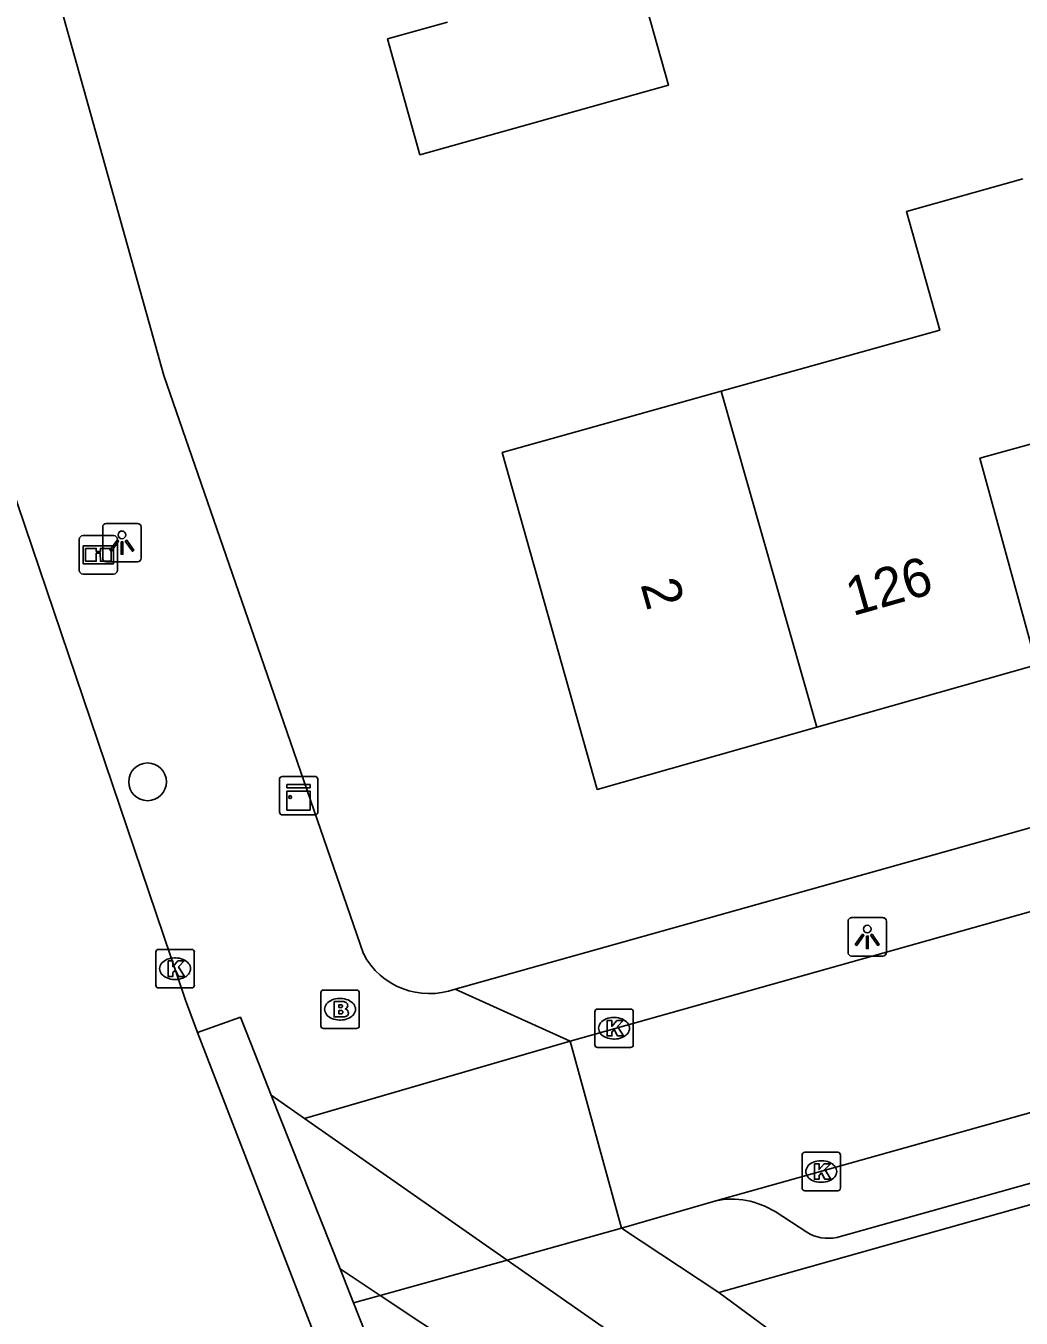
# Model space of a CAD drawing. Extents: x 159628 to 160723, y 388176 to 389416.
# Drawn here: x 160028.09 to 160053.93, y 388293.83 to 388327.38 of the extents above; entities that cross this region are included whole.
import ezdxf

# ---------------------------------------------------------------- set-up
doc = ezdxf.new("R2010")
doc.units = 0
for name, color, linetype in [('IMGEO_Boom', 7, 'Continuous'), ('IMGEO_Brandkraan', 7, 'Continuous'), ('IMGEO_Fietspad_open', 7, 'Continuous'), ('IMGEO_Informatiebord', 7, 'Continuous'), ('IMGEO_Kast', 7, 'Continuous'), ('IMGEO_Kolk', 7, 'Continuous'), ('IMGEO_Lichtpunt', 7, 'Continuous'), ('IMGEO_Muur', 7, 'Continuous'), ('IMGEO_Pand', 7, 'Continuous'), ('IMGEO_Pand_nummerreeks', 7, 'Continuous'), ('IMGEO_Rijbaan_lokaal_gesloten', 7, 'Continuous'), ('IMGEO_Rijbaan_lokaal_open', 7, 'Continuous'), ('IMGEO_Verkeerseiland_open', 7, 'Continuous'), ('IMGEO_Voetpad_open', 7, 'Continuous')]:
    doc.layers.add(name, color=color, linetype=linetype)

msp = doc.modelspace()

# ---------------------------------------------------------------- linework, layer by layer
at = {"layer": 'IMGEO_Boom'}
msp.add_circle((160031.247, 388307.757), 0.489, dxfattribs=at)
at = {"layer": 'IMGEO_Brandkraan'}
for p, q in [((160035.818, 388302.352), (160036.67, 388302.352)), ((160035.743, 388301.426), (160035.743, 388302.278)), ((160036.231, 388302.132), (160036.256, 388302.132)), ((160036.744, 388302.278), (160036.744, 388301.426)), ((160036.67, 388301.352), (160035.818, 388301.352)), ((160036.254, 388301.572), (160036.229, 388301.572))]:
    msp.add_line(p, q, dxfattribs=at)
for points in [[(160035.818, 388302.352), (160036.67, 388302.352)], [(160035.743, 388301.426), (160035.743, 388302.278)], [(160036.091, 388302.052), (160036.091, 388301.652), (160036.304, 388301.652)], [(160036.322, 388302.052), (160036.091, 388302.052)], [(160036.27, 388301.971), (160036.216, 388301.971), (160036.216, 388301.895)], [(160036.744, 388302.278), (160036.744, 388301.426)], [(160036.216, 388301.895), (160036.269, 388301.895)], [(160036.278, 388301.819), (160036.216, 388301.819), (160036.216, 388301.738)], [(160036.216, 388301.738), (160036.278, 388301.738)], [(160036.67, 388301.352), (160035.818, 388301.352)]]:
    msp.add_lwpolyline(points, dxfattribs=at)
for centre, radius, start, end in [((160035.82, 388302.276), 0.0765, 91.552, 178.448), ((160035.82, 388302.276), 0.0765, 91.552, 178.448), ((160036.668, 388302.276), 0.0765, 1.552, 88.448), ((160036.668, 388302.276), 0.0765, 1.552, 88.448), ((160036.271, 388301.933), 0.0379, 267.8285, 90.9355), ((160036.326, 388301.907), 0.145, 59.4692, 91.5367), ((160036.351, 388301.954), 0.0922, 285.5137, 58.1501), ((160036.279, 388301.778), 0.0404, 269.8759, 90.5077), ((160036.31, 388301.903), 0.251, 268.6676, 293.5347), ((160036.356, 388301.762), 0.105, 301.3115, 78.989), ((160035.82, 388301.428), 0.0765, 181.552, 268.448), ((160035.82, 388301.428), 0.0765, 181.552, 268.448), ((160036.668, 388301.428), 0.0765, 271.552, 358.448), ((160036.668, 388301.428), 0.0765, 271.552, 358.448)]:
    msp.add_arc(centre, radius, start, end, dxfattribs=at)
for centre, major_axis, ratio, start_param, end_param in [((160036.23, 388301.852), (-0.387, 0.002), 0.722429, 4.712389, 7.853982), ((160036.255, 388301.852), (-0.39, 0.002), 0.717154, 1.570796, 4.712389)]:
    msp.add_ellipse(centre, major_axis=major_axis, ratio=ratio, start_param=start_param, end_param=end_param, dxfattribs=at)
at = {"layer": 'IMGEO_Fietspad_open'}
for points in [[(160036.245, 388295.111), (160034.457, 388299.624)], [(160034.457, 388299.624), (160035.321, 388299.02)], [(160035.321, 388299.02), (160040.586, 388295.343)], [(160040.586, 388295.343), (160037.282, 388294.423)], [(160040.586, 388295.343), (160048.297, 388289.956)], [(160036.245, 388295.111), (160037.282, 388294.423)], [(160046.969, 388287.994), (160037.282, 388294.423)]]:
    msp.add_lwpolyline(points, dxfattribs=at)
at = {"layer": 'IMGEO_Informatiebord'}
for p, q in [((160029.474, 388313.25), (160029.474, 388314.05)), ((160029.474, 388314.05), (160029.474, 388313.25)), ((160029.574, 388314.15), (160030.364, 388314.15)), ((160030.364, 388314.15), (160029.574, 388314.15)), ((160030.464, 388314.05), (160030.464, 388313.25)), ((160030.464, 388313.25), (160030.464, 388314.05)), ((160030.364, 388313.15), (160029.574, 388313.15)), ((160029.574, 388313.15), (160030.364, 388313.15))]:
    msp.add_line(p, q, dxfattribs=at)
for points in [[(160029.575, 388313.882), (160030.363, 388313.882), (160030.363, 388313.418), (160029.575, 388313.418), (160029.575, 388313.882)], [(160029.64, 388313.817), (160029.64, 388313.483), (160029.915, 388313.483), (160029.916, 388313.696), (160030.02, 388313.697), (160030.021, 388313.483), (160030.298, 388313.483), (160030.298, 388313.817), (160030.022, 388313.817), (160030.022, 388313.737), (160029.916, 388313.737), (160029.916, 388313.817), (160029.64, 388313.817)]]:
    msp.add_lwpolyline(points, dxfattribs=at)
for centre, start, end in [((160029.574, 388314.05), 90, 180), ((160029.574, 388314.05), 90, 180), ((160030.364, 388314.05), 0, 90), ((160030.364, 388314.05), 360, 90), ((160029.574, 388313.25), 180, 270), ((160029.574, 388313.25), 180, 270), ((160030.364, 388313.25), 270, 0), ((160030.364, 388313.25), 270, 0)]:
    msp.add_arc(centre, 0.1, start, end, dxfattribs=at)
at = {"layer": 'IMGEO_Kast'}
for p, q in [((160034.67, 388306.972), (160034.67, 388307.813)), ((160034.67, 388307.813), (160034.67, 388306.972)), ((160034.745, 388307.897), (160035.586, 388307.897)), ((160035.586, 388307.897), (160034.745, 388307.897)), ((160035.67, 388307.822), (160035.67, 388306.981)), ((160035.67, 388306.981), (160035.67, 388307.822)), ((160035.595, 388306.897), (160034.754, 388306.897)), ((160034.754, 388306.897), (160035.595, 388306.897))]:
    msp.add_line(p, q, dxfattribs=at)
for points in [[(160034.865, 388307.687), (160035.465, 388307.687), (160035.465, 388307.602), (160034.865, 388307.602), (160034.865, 388307.687)], [(160034.865, 388307.512), (160035.465, 388307.512), (160035.465, 388307.023), (160034.865, 388307.023), (160034.865, 388307.512)]]:
    msp.add_lwpolyline(points, dxfattribs=at)
msp.add_circle((160034.949, 388307.361), 0.0377, dxfattribs=at)
for centre, start, end in [((160034.748, 388307.819), 92.4484, 184.2845), ((160034.748, 388307.819), 92.4484, 184.2845), ((160035.592, 388307.819), 2.4484, 94.2845), ((160035.592, 388307.819), 2.4484, 94.2845), ((160034.748, 388306.975), 182.4484, 274.2845), ((160034.748, 388306.975), 182.4484, 274.2845), ((160035.592, 388306.975), 272.4484, 4.2845), ((160035.592, 388306.975), 272.4484, 4.2845)]:
    msp.add_arc(centre, 0.0779, start, end, dxfattribs=at)
at = {"layer": 'IMGEO_Kolk'}
for p, q in [((160031.46, 388302.48), (160031.46, 388303.332)), ((160031.535, 388303.406), (160032.387, 388303.406)), ((160032.461, 388303.332), (160032.461, 388302.48)), ((160031.948, 388303.186), (160031.973, 388303.186)), ((160031.971, 388302.626), (160031.946, 388302.626)), ((160032.387, 388302.406), (160031.535, 388302.406)), ((160042.857, 388300.933), (160042.857, 388301.785)), ((160042.932, 388301.859), (160043.784, 388301.859)), ((160043.345, 388301.639), (160043.37, 388301.639)), ((160043.858, 388301.785), (160043.858, 388300.933)), ((160043.368, 388301.079), (160043.343, 388301.079)), ((160043.784, 388300.859), (160042.932, 388300.859)), ((160048.238, 388297.214), (160048.238, 388298.066)), ((160048.313, 388298.14), (160049.165, 388298.14)), ((160049.239, 388298.066), (160049.239, 388297.214)), ((160048.726, 388297.92), (160048.751, 388297.92)), ((160048.749, 388297.36), (160048.724, 388297.36)), ((160049.165, 388297.14), (160048.313, 388297.14))]:
    msp.add_line(p, q, dxfattribs=at)
for points in [[(160031.46, 388302.48), (160031.46, 388303.332)], [(160031.535, 388303.406), (160032.387, 388303.406)], [(160032.461, 388303.332), (160032.461, 388302.48)], [(160031.781, 388303.106), (160031.904, 388303.106), (160031.904, 388302.955), (160032.034, 388303.106), (160032.198, 388303.106), (160032.052, 388302.955), (160032.205, 388302.706), (160032.053, 388302.706), (160031.968, 388302.87), (160031.904, 388302.803), (160031.904, 388302.706), (160031.781, 388302.706), (160031.781, 388303.106)], [(160032.387, 388302.406), (160031.535, 388302.406)], [(160042.857, 388300.933), (160042.857, 388301.785)], [(160042.932, 388301.859), (160043.784, 388301.859)], [(160043.858, 388301.785), (160043.858, 388300.933)], [(160043.178, 388301.559), (160043.301, 388301.559), (160043.301, 388301.408), (160043.431, 388301.559), (160043.595, 388301.559), (160043.449, 388301.408), (160043.602, 388301.159), (160043.45, 388301.159), (160043.365, 388301.323), (160043.301, 388301.256), (160043.301, 388301.159), (160043.178, 388301.159), (160043.178, 388301.559)], [(160043.784, 388300.859), (160042.932, 388300.859)], [(160048.238, 388297.214), (160048.238, 388298.066)], [(160048.313, 388298.14), (160049.165, 388298.14)], [(160049.239, 388298.066), (160049.239, 388297.214)], [(160048.559, 388297.84), (160048.682, 388297.84), (160048.682, 388297.689), (160048.812, 388297.84), (160048.976, 388297.84), (160048.83, 388297.689), (160048.983, 388297.44), (160048.831, 388297.44), (160048.746, 388297.604), (160048.682, 388297.537), (160048.682, 388297.44), (160048.559, 388297.44), (160048.559, 388297.84)], [(160049.165, 388297.14), (160048.313, 388297.14)]]:
    msp.add_lwpolyline(points, dxfattribs=at)
for centre, start, end in [((160031.537, 388303.33), 91.552, 178.448), ((160031.537, 388303.33), 91.552, 178.448), ((160032.385, 388303.33), 1.552, 88.448), ((160032.385, 388303.33), 1.552, 88.448), ((160031.537, 388302.482), 181.552, 268.448), ((160031.537, 388302.482), 181.552, 268.448), ((160032.385, 388302.482), 271.552, 358.448), ((160032.385, 388302.482), 271.552, 358.448), ((160042.934, 388301.783), 91.552, 178.448), ((160042.934, 388301.783), 91.552, 178.448), ((160043.782, 388301.783), 1.552, 88.448), ((160043.782, 388301.783), 1.552, 88.448), ((160042.934, 388300.935), 181.552, 268.448), ((160042.934, 388300.935), 181.552, 268.448), ((160043.782, 388300.935), 271.552, 358.448), ((160043.782, 388300.935), 271.552, 358.448), ((160048.315, 388298.064), 91.552, 178.448), ((160048.315, 388298.064), 91.552, 178.448), ((160049.163, 388298.064), 1.552, 88.448), ((160049.163, 388298.064), 1.552, 88.448), ((160048.315, 388297.216), 181.552, 268.448), ((160048.315, 388297.216), 181.552, 268.448), ((160049.163, 388297.216), 271.552, 358.448), ((160049.163, 388297.216), 271.552, 358.448)]:
    msp.add_arc(centre, 0.0765, start, end, dxfattribs=at)
for centre, major_axis, ratio, start_param, end_param in [((160031.947, 388302.906), (-0.387, 0.002), 0.722429, 4.712389, 7.853982), ((160031.972, 388302.906), (-0.39, 0.002), 0.717154, 1.570796, 4.712389), ((160043.344, 388301.359), (-0.387, 0.002), 0.722429, 4.712389, 7.853982), ((160043.369, 388301.359), (-0.39, 0.002), 0.717154, 1.570796, 4.712389), ((160048.725, 388297.64), (-0.387, 0.002), 0.722429, 4.712389, 7.853982), ((160048.75, 388297.64), (-0.39, 0.002), 0.717154, 1.570796, 4.712389)]:
    msp.add_ellipse(centre, major_axis=major_axis, ratio=ratio, start_param=start_param, end_param=end_param, dxfattribs=at)
at = {"layer": 'IMGEO_Lichtpunt'}
for p, q in [((160030.082, 388314.371), (160030.082, 388313.564)), ((160030.082, 388314.371), (160030.082, 388313.564)), ((160030.984, 388314.466), (160030.176, 388314.466)), ((160030.984, 388314.466), (160030.176, 388314.466)), ((160031.078, 388313.564), (160031.078, 388314.371)), ((160031.078, 388313.564), (160031.078, 388314.371)), ((160030.176, 388313.47), (160030.984, 388313.47)), ((160030.176, 388313.47), (160030.984, 388313.47)), ((160049.433, 388304.136), (160049.433, 388303.329)), ((160049.433, 388304.136), (160049.433, 388303.329)), ((160050.335, 388304.231), (160049.527, 388304.231)), ((160050.335, 388304.231), (160049.527, 388304.231)), ((160050.429, 388303.329), (160050.429, 388304.136)), ((160050.429, 388303.329), (160050.429, 388304.136)), ((160049.527, 388303.235), (160050.335, 388303.235)), ((160049.527, 388303.235), (160050.335, 388303.235))]:
    msp.add_line(p, q, dxfattribs=at)
for points in [[(160030.456, 388314.035), (160030.495, 388314.007), (160030.307, 388313.745), (160030.269, 388313.772), (160030.456, 388314.035)], [(160030.668, 388314.007), (160030.706, 388314.034), (160030.893, 388313.772), (160030.854, 388313.744), (160030.668, 388314.007)], [(160030.558, 388313.987), (160030.605, 388313.987), (160030.605, 388313.665), (160030.558, 388313.665), (160030.558, 388313.987)], [(160049.807, 388303.8), (160049.846, 388303.772), (160049.658, 388303.51), (160049.62, 388303.537), (160049.807, 388303.8)], [(160049.909, 388303.752), (160049.956, 388303.752), (160049.956, 388303.43), (160049.909, 388303.43), (160049.909, 388303.752)], [(160050.019, 388303.772), (160050.057, 388303.799), (160050.244, 388303.537), (160050.205, 388303.509), (160050.019, 388303.772)]]:
    msp.add_lwpolyline(points, dxfattribs=at)
for centre in [(160030.581, 388314.169), (160049.932, 388303.934)]:
    msp.add_circle(centre, 0.0994, dxfattribs=at)
for centre, start, end in [((160030.176, 388314.371), 90, 180), ((160030.176, 388314.371), 90, 180), ((160030.984, 388314.371), 0, 90), ((160030.984, 388314.371), 0, 90), ((160030.176, 388313.564), 180, 270), ((160030.176, 388313.564), 180, 270), ((160030.984, 388313.564), 270, 0), ((160030.984, 388313.564), 270, 360), ((160049.527, 388304.136), 90, 180), ((160049.527, 388304.136), 90, 180), ((160050.335, 388304.136), 0, 90), ((160050.335, 388304.136), 0, 90), ((160049.527, 388303.329), 180, 270), ((160049.527, 388303.329), 180, 270), ((160050.335, 388303.329), 270, 0), ((160050.335, 388303.329), 270, 360)]:
    msp.add_arc(centre, 0.0946, start, end, dxfattribs=at)
at = {"layer": 'IMGEO_Muur'}
msp.add_lwpolyline([(160030.665, 388321.896), (160031.671, 388318.304), (160034.012, 388311.518)], dxfattribs=at)
at = {"layer": 'IMGEO_Pand'}
for points in [[(160043.934, 388328.825), (160044.769, 388325.844), (160038.317, 388324.038), (160037.477, 388327.05), (160039.034, 388327.478)], [(160046.135, 388317.896), (160051.813, 388319.487), (160050.949, 388322.566), (160053.969, 388323.413)], [(160048.625, 388309.176), (160042.922, 388307.561), (160040.457, 388316.304), (160046.135, 388317.896)], [(160046.135, 388317.896), (160048.625, 388309.176)], [(160055.733, 388316.955), (160052.856, 388316.157), (160054.33, 388310.792), (160048.625, 388309.176)]]:
    msp.add_lwpolyline(points, dxfattribs=at)
at = {"layer": 'IMGEO_Rijbaan_lokaal_gesloten'}
for points in [[(160032.543, 388301.251), (160032.232, 388302.091), (160027.287, 388316.662), (160026.183, 388320.536)], [(160036.528, 388290.956), (160032.543, 388301.251)]]:
    msp.add_lwpolyline(points, dxfattribs=at)
at = {"layer": 'IMGEO_Rijbaan_lokaal_open'}
for points in [[(160094.7, 388310.535), (160046.003, 388296.881)], [(160042.215, 388301.025), (160056.177, 388304.949)], [(160043.548, 388296.168), (160042.215, 388301.025)], [(160046.003, 388296.881), (160043.548, 388296.168)]]:
    msp.add_lwpolyline(points, dxfattribs=at)
at = {"layer": 'IMGEO_Verkeerseiland_open'}
for points in [[(160036.594, 388294.231), (160036.245, 388295.111)], [(160037.282, 388294.423), (160036.594, 388294.231)], [(160037.281, 388289.372), (160037.805, 388289.642), (160038.008, 388290.664), (160036.594, 388294.231)]]:
    msp.add_lwpolyline(points, dxfattribs=at)
at = {"layer": 'IMGEO_Voetpad_open'}
for points in [[(160012.651, 388386.243), (160030.665, 388321.896), (160031.671, 388318.304), (160034.012, 388311.518), (160036.849, 388303.296)], [(160039.23, 388302.377), (160091.966, 388317.174)], [(160046.081, 388294.496), (160093.281, 388307.812), (160094.139, 388309.551), (160094.986, 388310.154), (160111.162, 388314.606)], [(160092.571, 388308.096), (160049.138, 388295.93)], [(160039.23, 388302.377), (160042.215, 388301.025)], [(160034.457, 388299.624), (160034.028, 388300.707), (160033.656, 388301.646), (160032.543, 388301.251)], [(160042.215, 388301.025), (160035.321, 388299.02)], [(160048.365, 388296.063), (160047.537, 388296.598)], [(160043.548, 388296.168), (160040.586, 388295.343)], [(160046.081, 388294.496), (160043.548, 388296.168)], [(160054.524, 388285.955), (160053.63, 388288.927), (160046.081, 388294.496)]]:
    msp.add_lwpolyline(points, dxfattribs=at)
for centre, radius, start, end in [((160038.563, 388304.192), 1.934, 207.5977, 290.1919), ((160046.416, 388294.819), 2.103, 57.7817, 101.3129), ((160048.918, 388296.963), 1.056, 238.4321, 282.0428)]:
    msp.add_arc(centre, radius, start, end, dxfattribs=at)

# ---------------------------------------------------------------- texts
at = {"layer": 'IMGEO_Pand_nummerreeks'}
for s, rotation, p in [('126', 15.8133, (160049.552, 388312.057)), ('2', 285.7453, (160044.04, 388312.883))]:
    msp.add_text(s, height=1, rotation=rotation, dxfattribs=at).set_placement(p)

doc.saveas('drawing.dxf')
